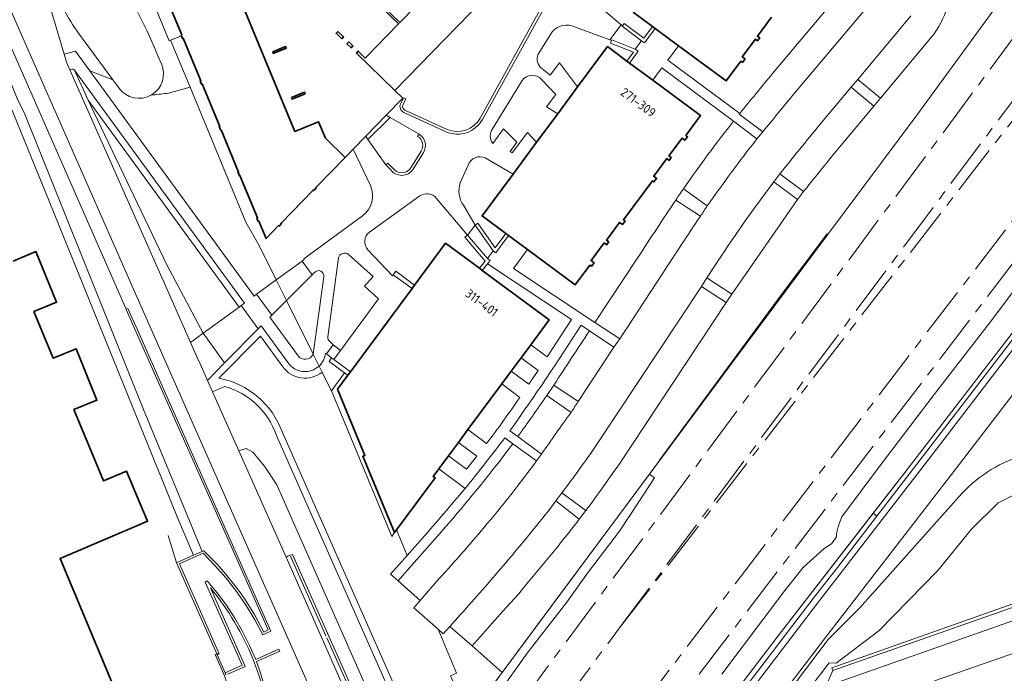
# Model space of a CAD drawing. Extents: x 150256 to 156914, y 461459 to 469481.
# Tile 276 of 656: x 154982 to 155131, y 463822 to 463921. Entities that reach past the tile are written whole.
import ezdxf
from ezdxf.enums import TextEntityAlignment as Align

# ---------------------------------------------------------------- set-up
doc = ezdxf.new("R2010")
doc.units = 0
doc.header["$LTSCALE"] = 0.75
doc.linetypes.add('AM-AS', pattern=[16, 10, -2, 2, -2])
for name, color, linetype, lineweight in [('B-RO-AM-AS_SPOOR-G', 251, 'AM-AS', 18), ('B-RO-GR-GROENVOORZIENING-GV', 251, 'CONTINUOUS', 18), ('B-RO-GR-HAAG-GV', 251, 'CONTINUOUS', 13), ('B-RO-IE-TERREINAFSCHEIDING_KUNSTMATIG_HEKWERK-G', 251, 'IE-TERREINAFSCHEIDING-KUNSTMATIG', 18), ('B-RO-IE-TERREINAFSCHEIDING_KUNSTMATIG_MUUR-G', 251, 'IE-TERREINAFSCHEIDING-KUNSTMATIG-DICHT', 18), ('B-RO-IE-TERREINAFSCHEIDING_KUNSTMATIG_MUUR-GV', 251, 'CONTINUOUS', 18), ('B-RO-KW-KUNSTWERK_GELUIDSWERING_SCHERM-G', 251, 'CONTINUOUS', 18), ('B-RO-OG-BEBOUWING-GV', 6, 'CONTINUOUS', 35), ('B-RO-OG-BEBOUWING-T18', 1, 'CONTINUOUS', 18), ('B-RO-OG-TERREIN_CULTUURSCHEIDING-GV', 251, 'CONTINUOUS', 18), ('B-RO-VH-VERHARDING_ASFALT-GV', 251, 'CONTINUOUS', 18), ('B-RO-VH-VERHARDING_BEDRIJFSVLOERPLAAT-GV', 251, 'CONTINUOUS', 18), ('B-RO-VH-VERHARDING_BETON-GV', 251, 'CONTINUOUS', 18), ('B-RO-VH-VERHARDING_BETONSTRAATSTEEN-GV', 251, 'CONTINUOUS', 18), ('B-RO-VH-VERHARDING_GRASBETONSTEEN-GV', 251, 'CONTINUOUS', 18), ('B-RO-VH-VERHARDING_HALFVERHARDING-GV', 251, 'CONTINUOUS', 18), ('B-RO-VH-VERHARDING_HALFVERHARDING_GRIND-GV', 251, 'CONTINUOUS', 18), ('B-RO-VH-VERHARDING_STRAATBAKSTEEN-GV', 251, 'CONTINUOUS', 18), ('B-RO-VH-VERHARDING_TEGEL-GV', 251, 'CONTINUOUS', 18)]:
    doc.layers.add(name, color=color, linetype=linetype, lineweight=lineweight)
doc.styles.add('NLCS-ISO-M200-T18', font='NLCS-ISO.ttf', dxfattribs={"height": 360})
doc.linetypes.add('IE-TERREINAFSCHEIDING-KUNSTMATIG', pattern='A,4,[82,NLCS.SHX,S=0.75,R=90,X=0,Y=0],4,-2', length=10)
doc.linetypes.add('IE-TERREINAFSCHEIDING-KUNSTMATIG-DICHT', pattern='A,8,-1,[82,NLCS.SHX,S=0.75,R=90,X=0,Y=0],-1', length=10)

msp = doc.modelspace()

# ---------------------------------------------------------------- linework, layer by layer
at = {"layer": 'B-RO-AM-AS_SPOOR-G'}
for points in [[(155056.026, 463783.471), (155154.029, 463911.829), (155170.898, 463933.816), (155200.662, 463972.105), (155269.745, 464059.875)], [(155054.172, 463787.663), (155173.77, 463944.214), (155203.49, 463982.538), (155245.888, 464036.444)], [(155047.4, 463802.809), (155050.695, 463807.251), (155140.746, 463928.816)], [(155073.09, 463828.635), (155132.84, 463908.737)], [(155073.09, 463828.635), (155134.281, 463907.631)], [(155049.782, 463797.387), (155073.09, 463828.635)]]:
    msp.add_lwpolyline(points, dxfattribs=at)
at = {"layer": 'B-RO-GR-GROENVOORZIENING-GV'}
for points in [[(155080.584, 463956.147), (155079.556, 463955.094), (155081.237, 463953.459), (155081.308, 463953.389), (155081.033, 463953.106), (155080.961, 463953.176), (155039.028, 463910.073), (155040.208, 463908.926)], [(155073.343, 463920.051), (155073.524, 463919.899), (155073.773, 463920.233), (155076.761, 463918.009), (155078.074, 463919.792), (155075.137, 463921.965), (155079.612, 463928.012), (155075.406, 463931.1), (155076.525, 463932.584)], [(155122.064, 463920.895), (155121.777, 463920.321), (155121.465, 463919.761), (155121.127, 463919.215), (155120.765, 463918.686), (155112.623, 463908.901), (155111.639, 463907.726), (155106.672, 463901.791), (155105.929, 463900.888), (155105.187, 463899.984), (155104.446, 463899.079), (155103.706, 463898.173), (155102.966, 463897.267), (155102.228, 463896.36), (155102.027, 463896.09), (155101.822, 463895.823), (155101.613, 463895.559), (155101.4, 463895.298), (155101.184, 463895.041), (155100.963, 463894.787), (155100.049, 463893.555), (155090.083, 463879.192), (155089.242, 463877.951), (155072.95, 463853.341), (155072.137, 463852.174), (155071.316, 463851.012), (155070.487, 463849.855), (155069.651, 463848.704), (155068.807, 463847.559), (155067.956, 463846.419), (155066.975, 463845.123), (155066.448, 463844.435), (155065.917, 463843.75), (155065.383, 463843.068), (155064.845, 463842.389), (155064.303, 463841.712), (155063.758, 463841.039), (155062.753, 463839.83), (155061.75, 463838.619), (155060.748, 463837.408), (155059.747, 463836.195), (155058.747, 463834.982), (155057.749, 463833.767), (155056.573, 463832.463), (155055.4, 463831.156), (155054.229, 463829.847), (155053.06, 463828.536), (155051.894, 463827.222), (155050.731, 463825.906), (155055.294, 463821.902), (155063.696, 463833.216), (155077.601, 463851.941), (155090.099, 463868.771), (155104.478, 463888.001), (155118.299, 463906.552), (155134.077, 463928.15)], [(155051.94, 463905.901), (155061.319, 463922.808)], [(155071.02, 463922.01), (155073.343, 463920.051)], [(155074.195, 463914.55), (155075.179, 463915.902), (155071.721, 463917.257), (155071.874, 463917.648), (155071.608, 463917.747), (155065.869, 463919.872)], [(155062.592, 463918.575), (155060.733, 463915.562)], [(155061.283, 463913.427), (155062.587, 463912.414), (155063.972, 463914.25), (155066.722, 463910.624), (155071.249, 463916.733), (155074.195, 463914.55)], [(155058.301, 463911.604), (155053.815, 463904.286)], [(155060.518, 463902.251), (155063.712, 463906.562), (155062.017, 463907.599), (155063.417, 463909.48), (155061.245, 463911.767)], [(155040.208, 463908.926), (155040.278, 463908.858), (155040.344, 463908.99), (155040.701, 463908.81), (155040.26, 463907.936)], [(155040.558, 463907.119), (155046.946, 463904.189)], [(155042.478, 463903.13), (155042.686, 463903.472), (155038.304, 463906.001), (155034.94, 463902.674), (155037.658, 463898.812)], [(155053.851, 463902.073), (155055.508, 463904.275), (155057.508, 463902.257), (155056.51, 463900.818), (155056.787, 463900.61), (155059.119, 463903.714), (155060.518, 463902.251)], [(155078.894, 463803.555), (155097.658, 463828.104), (155111.546, 463846.014), (155116.174, 463851.981), (155156.636, 463904.508)], [(155041.446, 463898.363), (155043, 463900.894)], [(155037.658, 463898.812), (155037.942, 463899.094), (155038.684, 463898.348)], [(155050.142, 463898.762), (155048.947, 463896.087)], [(155055.836, 463888.402), (155052.233, 463891.071), (155056.932, 463897.413), (155052.711, 463899.867)], [(155086.386, 463892.578), (155082.759, 463895.166)], [(155042.802, 463894.099), (155035.174, 463888.601)], [(155038.788, 463882.162), (155039.174, 463882.685), (155042.008, 463880.586), (155046.715, 463886.942), (155051.856, 463883.135), (155052.718, 463884.222), (155052.694, 463884.241), (155049.639, 463887.842), (155050.036, 463888.178), (155045.331, 463893.728)], [(155081.613, 463893.481), (155085.33, 463891.019)], [(155049.419, 463892.681), (155051.197, 463889.687), (155051.625, 463889.982), (155054.225, 463886.215), (155055.836, 463888.402)], [(155034.949, 463885.923), (155038.677, 463882.012), (155038.788, 463882.162)], [(155030.492, 463884.706), (155028.845, 463872.745)], [(155030.781, 463870.694), (155036.563, 463878.509), (155034.418, 463880.415), (155035.73, 463881.905), (155031.973, 463885.226)], [(155136.115, 463884.11), (155129.261, 463874.989), (155120.767, 463864.001), (155112.434, 463853.052), (155106.759, 463845.465), (155106.27, 463844.166), (155105.948, 463842.929), (155105.951, 463842.442), (155105.22, 463841.373), (155104.083, 463840.661), (155100.907, 463837.81), (155098.125, 463834.294), (155088.612, 463821.64)], [(155026.827, 463882.49), (155026.502, 463882.164), (155022.6, 463878.25), (155026.627, 463870.142), (155028.237, 463881.831)], [(155026.623, 463870.114), (155026.627, 463870.142), (155022.6, 463878.25), (155020.381, 463876.025), (155020.071, 463875.714)], [(155020.071, 463875.714), (155024.344, 463869.892)], [(155068.528, 463873.659), (155067.279, 463874.514)], [(155029.149, 463872.043), (155029.656, 463871.521), (155030.781, 463870.694)], [(155027.987, 463867.404), (155028.177, 463867.02), (155029.402, 463864.57), (155031.407, 463867.279), (155029.045, 463869.028), (155029.432, 463869.55), (155028.645, 463870.164), (155028.512, 463870.276)], [(155027.528, 463868.328), (155027.987, 463867.404)], [(155057.948, 463863.573), (155055.226, 463865.62), (155050.091, 463858.686), (155052.929, 463856.606)], [(155062.049, 463863.855), (155063.128, 463865.438)], [(155066.831, 463862.957), (155063.128, 463865.438), (155062.049, 463863.855), (155065.726, 463861.284)], [(155056.45, 463858.503), (155057.644, 463857.628)], [(155056.888, 463856.556), (155055.687, 463857.44)], [(155049.682, 463849.783), (155045.688, 463852.74), (155044.85, 463851.608), (155045.133, 463851.399), (155039.269, 463843.479), (155040.89, 463839.616), (155043.199, 463842.237)], [(155043.199, 463842.237), (155040.89, 463839.616), (155038.38, 463836.765), (155039.506, 463835.774), (155041.535, 463838.079), (155044.321, 463841.242)]]:
    msp.add_lwpolyline(points, dxfattribs=at)
for points in [[(155008.477, 463839.648), (155009.789, 463840.234), (155000.924, 463861.721), (154982.908, 463906.477), (154981.748, 463908.88), (154980.02, 463913.245), (154976.19, 463922.921), (154971.927, 463933.691), (154970.777, 463933.188), (154970.395, 463933.021), (154986.604, 463893.303), (155006.013, 463845.485)], [(155111.639, 463907.726), (155112.623, 463908.901), (155109.182, 463911.752), (155108.215, 463910.609)], [(155038.304, 463906.001), (155037.701, 463906.349), (155034.599, 463903.159), (155034.94, 463902.674)], [(155100.963, 463894.787), (155097.396, 463897.452), (155096.478, 463896.256), (155100.049, 463893.555)], [(155052.274, 463882.825), (155062.409, 463875.32), (155059.611, 463871.541), (155062.107, 463869.699), (155065.82, 463875.37), (155053.069, 463883.828)], [(155090.083, 463879.192), (155086.322, 463881.685), (155085.488, 463880.404), (155089.242, 463877.951)], [(155058.153, 463869.572), (155056.663, 463867.56), (155059.354, 463865.566), (155060.761, 463867.66)], [(155047.146, 463854.708), (155049.89, 463852.679), (155051.438, 463854.688), (155048.648, 463856.736)], [(155050.167, 463813.92), (155049.993, 463813.69), (155050.184, 463813.535), (155052.091, 463814.243), (155054.851, 463818.854), (155059.087, 463824.836), (155065.071, 463832.56), (155068.224, 463836.916), (155073.058, 463843.318), (155075.996, 463847.736), (155078.363, 463851.379), (155077.601, 463851.941), (155063.696, 463833.216), (155055.294, 463821.902), (155054.461, 463820.78), (155054.265, 463820.516), (155052.757, 463817.343), (155050.526, 463814.395)], [(155064.348, 463849.102), (155063.427, 463847.882), (155066.975, 463845.123), (155067.956, 463846.419)], [(155050.731, 463825.906), (155047.358, 463828.866), (155046.37, 463827.744), (155045.584, 463828.433), (155048.376, 463821.782), (155047.464, 463821.385), (155050.526, 463814.395), (155052.757, 463817.343), (155054.265, 463820.516), (155054.461, 463820.78), (155055.294, 463821.902)]]:
    msp.add_lwpolyline(points, close=True, dxfattribs=at)
for points in [[(155065.869, 463919.872, 0.3506505), (155062.592, 463918.575)], [(155060.733, 463915.562, 0.3455411), (155061.283, 463913.427)], [(155061.245, 463911.767, 0.4772458), (155058.301, 463911.604)], [(155040.26, 463907.936, 0.430297), (155040.558, 463907.119)], [(155046.946, 463904.189, 0.3904389), (155051.94, 463905.901)], [(155053.815, 463904.286, 0.3099853), (155053.851, 463902.073)], [(155043, 463900.894, 0.4204485), (155042.478, 463903.13)], [(155052.711, 463899.867, 0.4573198), (155050.142, 463898.762)], [(155038.684, 463898.348, 0.5296887), (155041.446, 463898.363)], [(155048.947, 463896.087, 0.2395341), (155049.419, 463892.681)], [(155045.331, 463893.728, 0.4036727), (155042.802, 463894.099)], [(155082.759, 463895.166, 0.0193323), (155081.613, 463893.481)], [(155085.33, 463891.019, -0.0126658), (155086.386, 463892.578)], [(155035.174, 463888.601, 0.455919), (155034.949, 463885.923)], [(155031.973, 463885.226, 0.5913707), (155030.492, 463884.706)], [(155028.237, 463881.831, 0.7818576), (155026.827, 463882.49)], [(155067.279, 463874.514, -0.0120677), (155056.45, 463858.503)], [(155063.128, 463865.438, -0.001692), (155068.528, 463873.659)], [(155028.845, 463872.745, 0.2447627), (155029.149, 463872.043)], [(155024.344, 463869.892, 0.5756571), (155026.623, 463870.114)], [(155028.512, 463870.276, -0.1795069), (155027.528, 463868.328)], [(155052.929, 463856.606, 0.0158666), (155057.948, 463863.573)], [(155057.644, 463857.628, 0.0056389), (155062.049, 463863.855)], [(155065.726, 463861.284, -0.0042876), (155066.831, 463862.957)], [(155055.687, 463857.44, -0.0071745), (155049.682, 463849.783)], [(155053.628, 463852.298, 0.0085043), (155056.888, 463856.556)], [(155044.321, 463841.242, 0.0145831), (155053.628, 463852.298)], [(155049.682, 463849.783, -0.0077736), (155043.199, 463842.237)], [(155043.199, 463842.237, 0.0077736), (155049.682, 463849.783)]]:
    msp.add_lwpolyline(points, format="xyb", dxfattribs=at)
at = {"layer": 'B-RO-GR-HAAG-GV'}
for points in [[(155009.789, 463840.234), (155000.924, 463861.721), (154982.908, 463906.477), (154981.748, 463908.88), (154980.02, 463913.245), (154976.19, 463922.921), (154971.927, 463933.691), (154970.777, 463933.188), (154970.395, 463933.021), (154986.604, 463893.303), (155006.013, 463845.485), (155008.477, 463839.648)], [(155034.94, 463902.674), (155038.304, 463906.001), (155037.701, 463906.349), (155034.599, 463903.159)]]:
    msp.add_lwpolyline(points, close=True, dxfattribs=at)
for points in [[(155067.279, 463874.514, -0.0120677), (155056.45, 463858.503)], [(155063.128, 463865.438, -0.001692), (155068.528, 463873.659)], [(155057.644, 463857.628, 0.0056389), (155062.049, 463863.855)], [(155055.687, 463857.44, -0.0071745), (155049.682, 463849.783)], [(155053.628, 463852.298, 0.0085043), (155056.888, 463856.556)], [(155044.321, 463841.242, 0.0145831), (155053.628, 463852.298)], [(155049.682, 463849.783, -0.0077736), (155043.199, 463842.237)]]:
    msp.add_lwpolyline(points, format="xyb", dxfattribs=at)
for points in [[(155068.528, 463873.659), (155067.279, 463874.514)], [(155062.049, 463863.855), (155063.128, 463865.438)], [(155056.45, 463858.503), (155057.644, 463857.628)], [(155056.888, 463856.556), (155055.687, 463857.44)], [(155043.199, 463842.237), (155040.89, 463839.616), (155038.38, 463836.765), (155039.506, 463835.774), (155041.535, 463838.079), (155044.321, 463841.242)]]:
    msp.add_lwpolyline(points, dxfattribs=at)
at = {"layer": 'B-RO-IE-TERREINAFSCHEIDING_KUNSTMATIG_HEKWERK-G'}
for points in [[(155104.478, 463888.001), (155118.299, 463906.552), (155134.077, 463928.15), (155203.909, 464022.126), (155213.395, 464035.229), (155212.396, 464038.585), (155215.647, 464043.134)], [(155005.924, 463838.507), (155004.633, 463842.667)], [(155023.219, 463839.525), (155028.565, 463827.424)], [(155028.708, 463827.15), (155032.63, 463818.298)], [(154999.973, 463776.244), (155001.962, 463777.887), (155003.734, 463779.539), (155007.276, 463783.051), (155010.556, 463786.614), (155011.868, 463788.642), (155012.988, 463790.792), (155014.802, 463795.293), (155015.354, 463797.606), (155015.617, 463800.069), (155015.71, 463802.474), (155015.806, 463807.326), (155015.688, 463809.739), (155015.45, 463812.179), (155015.063, 463814.555), (155013.764, 463819.483), (155013.223, 463821.254), (155011.781, 463824.604)], [(155011.781, 463824.604), (155012.232, 463824.784)]]:
    msp.add_lwpolyline(points, dxfattribs=at)
at = {"layer": 'B-RO-IE-TERREINAFSCHEIDING_KUNSTMATIG_MUUR-G'}
for points in [[(155079.161, 463854.041), (155097.801, 463879.366), (155104.559, 463888.367)], [(155104.682, 463888.275), (155104.559, 463888.367)], [(155101.709, 463819.276), (155104.869, 463823.327)]]:
    msp.add_lwpolyline(points, dxfattribs=at)
at = {"layer": 'B-RO-IE-TERREINAFSCHEIDING_KUNSTMATIG_MUUR-GV'}
for points in [[(155076.403, 463917.627), (155076.87, 463917.28), (155078.492, 463919.482), (155078.074, 463919.792), (155076.761, 463918.009), (155073.773, 463920.233), (155073.524, 463919.899), (155073.462, 463919.816)], [(155071.874, 463917.648), (155071.721, 463917.257), (155075.179, 463915.902), (155074.195, 463914.55), (155074.613, 463914.24), (155075.914, 463916.029), (155075.441, 463916.358), (155071.911, 463917.742)], [(155053.904, 463885.764), (155054.321, 463885.47), (155056.253, 463888.092), (155055.836, 463888.402), (155054.225, 463886.215), (155051.625, 463889.982), (155051.197, 463889.687)], [(155053.069, 463883.828), (155053.455, 463884.315), (155053.054, 463884.62), (155050.036, 463888.178), (155049.639, 463887.842), (155052.694, 463884.241), (155052.718, 463884.222), (155051.856, 463883.135), (155052.274, 463882.825)], [(155042.008, 463880.586), (155039.174, 463882.685), (155038.788, 463882.162), (155041.622, 463880.064)], [(155029.432, 463869.55), (155029.045, 463869.028), (155031.407, 463867.279), (155031.89, 463866.922), (155032.277, 463867.444), (155029.757, 463869.31)], [(155111.546, 463846.014), (155097.658, 463828.104), (155078.894, 463803.555), (155070.394, 463792.662), (155064.889, 463786.858), (155064.384, 463787.164), (155064.201, 463786.927), (155065.353, 463786.029), (155071.455, 463792.509), (155102.441, 463833.101), (155106.137, 463837.806), (155112.106, 463845.59)], [(155022.522, 463839.357), (155035.568, 463809.824), (155040.093, 463799.579), (155040.874, 463800.609), (155036.381, 463810.818), (155023.496, 463839.783), (155022.869, 463839.559)]]:
    msp.add_lwpolyline(points, close=True, dxfattribs=at)
for points in [[(155156.636, 463904.508), (155116.174, 463851.981), (155111.546, 463846.014), (155112.106, 463845.59), (155119.645, 463855.422), (155138.547, 463880.029)], [(155019.221, 463820.016), (155018.671, 463821.798), (155018.04, 463823.552), (155021.561, 463825.121), (155021.417, 463825.44), (155017.928, 463823.846), (155016.995, 463826), (155015.939, 463828.097), (155014.765, 463830.13), (155013.476, 463832.092), (155012.077, 463833.977), (155010.572, 463835.779), (155010.267, 463835.591), (155015.889, 463822.996), (155013.301, 463821.822), (155013.42, 463821.528)], [(155013.634, 463821.622), (155014.242, 463821.891), (155016.312, 463822.805), (155016.205, 463823.048), (155011.083, 463834.699)], [(155017.538, 463823.834), (155017.568, 463823.759), (155017.693, 463823.444)]]:
    msp.add_lwpolyline(points, dxfattribs=at)
for points in [[(155011.083, 463834.699, -0.0763196), (155017.538, 463823.834)], [(155017.693, 463823.444, -0.0363264), (155019.487, 463817.656)]]:
    msp.add_lwpolyline(points, format="xyb", dxfattribs=at)
at = {"layer": 'B-RO-KW-KUNSTWERK_GELUIDSWERING_SCHERM-G'}
for points in [[(155064.889, 463786.858), (155070.394, 463792.662), (155078.894, 463803.555), (155097.658, 463828.104), (155116.174, 463851.981), (155156.636, 463904.508), (155216.117, 463980.966), (155232.269, 464001.833), (155266.625, 464045.914), (155358.47, 464162.41), (155380.988, 464191.245), (155406.028, 464222.991), (155413.348, 464231.91), (155439.241, 464261.576)], [(154993.126, 463738.023), (154995.331, 463740.827), (155023.15, 463778.479), (155027.772, 463783.136), (155030.381, 463786.558), (155032.757, 463789.674), (155035.294, 463793.001), (155035.202, 463793.193), (155045.566, 463806.982), (155045.301, 463807.186), (155045.374, 463807.281), (155049.868, 463813.125), (155050.184, 463813.535), (155049.993, 463813.69), (155052.757, 463817.343), (155054.265, 463820.516), (155090.099, 463868.771), (155104.478, 463888.001)]]:
    msp.add_lwpolyline(points, dxfattribs=at)
at = {"layer": 'B-RO-OG-BEBOUWING-GV'}
for points in [[(155035.649, 463924.04), (155039.594, 463920.2), (155034.544, 463914.994), (155033.462, 463916.047), (155033.183, 463915.76), (155039.028, 463910.073), (155080.961, 463953.176)], [(155004.059, 463924.932), (155006.725, 463918.496), (155006.642, 463918.462), (155006.681, 463918.361), (155006.838, 463917.958), (155006.932, 463917.997), (155009.595, 463911.569), (155009.504, 463911.531), (155009.708, 463911.031), (155009.802, 463911.07), (155012.465, 463904.641), (155012.382, 463904.607), (155012.578, 463904.103), (155012.672, 463904.142), (155015.338, 463897.705), (155015.25, 463897.668), (155015.451, 463897.167), (155015.545, 463897.206), (155018.207, 463890.78), (155018.113, 463890.741), (155018.32, 463890.242), (155018.414, 463890.281), (155019.503, 463887.652), (155021.407, 463889.611), (155021.483, 463889.537), (155021.849, 463889.913), (155021.777, 463889.982), (155026.637, 463894.979), (155026.712, 463894.906), (155027.079, 463895.283), (155027.008, 463895.353), (155031.48, 463899.952), (155028.507, 463902.844), (155027.466, 463905.358), (155023.877, 463903.872), (155007.826, 463942.604)], [(155044.815, 463925.584), (155039.768, 463920.38), (155035.823, 463924.219)], [(155075.137, 463921.965), (155078.074, 463919.792), (155078.492, 463919.482), (155082.04, 463916.857), (155089.252, 463911.521), (155091.476, 463914.526), (155091.724, 463914.342), (155092.116, 463914.873), (155091.686, 463915.191), (155093.669, 463917.87), (155094.015, 463917.614), (155094.34, 463918.051), (155093.993, 463918.308), (155096.111, 463921.17)], [(154981.769, 463810.191), (154982.714, 463807.911), (154985.021, 463808.867), (154984.075, 463811.149), (154997.638, 463816.785), (154988.276, 463839.166), (155000, 463844.148), (155001.525, 463844.796), (155000, 463848.428), (154998.344, 463852.372), (154994.869, 463850.908), (154990.374, 463861.724), (154993.85, 463863.138), (154990.717, 463870.914), (154987.241, 463869.5), (154984.312, 463876.577), (154987.738, 463877.991), (154984.606, 463885.668), (154981.18, 463884.204)]]:
    msp.add_lwpolyline(points, dxfattribs=at)
for points in [[(155030.38, 463919.045), (155030.101, 463918.759), (155030.961, 463917.922), (155031.24, 463918.208)], [(155020.503, 463915.939), (155020.598, 463915.708), (155022.545, 463916.51), (155022.45, 463916.742)], [(155031.76, 463917.144), (155032.38, 463916.541), (155032.659, 463916.828), (155032.039, 463917.431)], [(155063.712, 463906.562), (155060.518, 463902.251), (155056.932, 463897.413), (155052.233, 463891.071), (155055.836, 463888.402), (155056.253, 463888.092), (155059.117, 463885.97), (155066.353, 463880.609), (155068.59, 463883.628), (155068.829, 463883.45), (155069.22, 463883.978), (155068.778, 463884.305), (155070.761, 463886.981), (155071.121, 463886.714), (155071.44, 463887.144), (155071.082, 463887.41), (155073.072, 463890.095), (155073.518, 463889.764), (155073.912, 463890.297), (155073.663, 463890.482), (155078.054, 463896.408), (155078.305, 463896.221), (155078.697, 463896.75), (155078.257, 463897.077), (155080.248, 463899.764), (155080.607, 463899.498), (155080.923, 463899.924), (155080.566, 463900.189), (155082.557, 463902.875), (155083.001, 463902.546), (155083.392, 463903.074), (155083.139, 463903.262), (155085.369, 463906.271), (155078.143, 463911.625), (155074.613, 463914.24), (155074.195, 463914.55), (155071.249, 463916.733), (155066.722, 463910.624)], [(155023.368, 463909.01), (155023.464, 463908.779), (155025.41, 463909.586), (155025.314, 463909.817)], [(155041.622, 463880.064), (155032.277, 463867.444), (155031.89, 463866.922), (155030.329, 463864.814), (155034.483, 463854.789), (155034.188, 463854.667), (155038.983, 463843.093), (155039.269, 463843.479), (155045.133, 463851.399), (155044.85, 463851.608), (155045.688, 463852.74), (155047.146, 463854.708), (155048.648, 463856.736), (155050.091, 463858.686), (155055.226, 463865.62), (155056.663, 463867.56), (155058.153, 463869.572), (155059.611, 463871.541), (155062.409, 463875.32), (155052.274, 463882.825), (155051.856, 463883.135), (155046.715, 463886.942), (155042.008, 463880.586)]]:
    msp.add_lwpolyline(points, close=True, dxfattribs=at)
at = {"layer": 'B-RO-OG-TERREIN_CULTUURSCHEIDING-GV'}
for points in [[(155004.728, 463909.689), (155007.97, 463910.563), (155005.023, 463917.684), (155004.814, 463917.599), (154996.358, 463938.076), (154994.387, 463942.551)], [(154982.325, 463937.74), (154988.887, 463915.581), (154990.595, 463916.062), (154992.8, 463913.04), (154996.288, 463911.713), (154991.053, 463918.783)], [(155019.138, 463828.005), (155019.798, 463828.34), (155013.731, 463842.026), (155000, 463872.998), (154998.267, 463876.907), (154998.314, 463876.934), (154974.637, 463930.692)], [(154976.19, 463922.921), (154980.02, 463913.245), (154981.748, 463908.88), (154982.908, 463906.477), (155000.924, 463861.721), (155009.789, 463840.234), (155010.032, 463840.343), (155010.049, 463840.327)], [(154991.053, 463918.783), (154996.288, 463911.713), (154997.183, 463910.505)], [(155031.48, 463899.952), (155027.008, 463895.353), (155027.079, 463895.283), (155026.712, 463894.906), (155026.637, 463894.979), (155021.777, 463889.982), (155021.849, 463889.913), (155021.483, 463889.537), (155021.407, 463889.611), (155019.503, 463887.652), (155018.414, 463890.281), (155018.32, 463890.242), (155018.113, 463890.741), (155018.207, 463890.78), (155015.545, 463897.206), (155015.451, 463897.167), (155015.25, 463897.668), (155015.338, 463897.705), (155012.672, 463904.142), (155012.578, 463904.103), (155012.382, 463904.607), (155012.465, 463904.641), (155009.802, 463911.07), (155009.708, 463911.031), (155009.504, 463911.531), (155009.595, 463911.569), (155006.932, 463917.997), (155006.838, 463917.958), (155006.681, 463918.361), (155005.023, 463917.684), (155007.97, 463910.563), (155016.434, 463890.11), (155018.503, 463886.5), (155021.046, 463881.379), (155024.977, 463884.239), (155025.294, 463884.47), (155025.235, 463884.551), (155034.133, 463891.109)], [(154989.892, 463913.257), (154989.76, 463913.199), (154990.496, 463911.511), (155004.704, 463879.449), (155008.043, 463871.914), (155009.948, 463873.301)], [(155009.948, 463873.301), (155004.431, 463883.669), (154993.375, 463906.778), (154992.541, 463908.598), (154990.453, 463913.156)], [(154997.183, 463910.505), (154996.288, 463911.713), (154992.8, 463913.04), (155017.687, 463878.936), (155018.043, 463879.195), (155021.046, 463881.379), (155018.503, 463886.5), (155016.434, 463890.11), (155007.97, 463910.563), (155004.728, 463909.689)], [(155035.326, 463895.666), (155032.696, 463901.203), (155031.48, 463899.952)], [(155142.62, 463876.906), (155124.057, 463852.724), (155104.283, 463827.187), (155073.677, 463787.004)], [(155022.832, 463868.809), (155018.752, 463874.4), (155018.316, 463873.975), (155013.217, 463868.795), (155010.609, 463866.147), (155011.391, 463864.395), (155012.299, 463864.815), (155013.233, 463865.248)], [(155012.344, 463866.483), (155018.631, 463872.869), (155022.024, 463868.22)], [(155022.024, 463868.22), (155018.631, 463872.869), (155012.344, 463866.483)], [(155027.987, 463867.404), (155027.528, 463868.328)], [(155047.464, 463821.385), (155048.376, 463821.782), (155045.584, 463828.433), (155041.891, 463831.67), (155042.878, 463832.806), (155039.506, 463835.774), (155038.38, 463836.765), (155040.89, 463839.616), (155039.269, 463843.479), (155038.983, 463843.093), (155038.545, 463842.502), (155029.402, 463864.57), (155028.177, 463867.02), (155027.987, 463867.404)], [(155021.034, 463857.891), (155040.018, 463814.966), (155040.453, 463815.087), (155041.235, 463814.688), (155021.964, 463858.26)], [(155021.964, 463858.26), (155041.235, 463814.688)], [(155072.049, 463780.109), (155073.615, 463776.51), (155074.383, 463776.271), (155073.845, 463778.267), (155072.906, 463781.707), (155073.166, 463781.91), (155073.515, 463782.182), (155074.749, 463783.855), (155078.451, 463788.608), (155102.08, 463818.945), (155101.709, 463819.276), (155104.869, 463823.327), (155105.919, 463823.307), (155112.423, 463828.228), (155121.321, 463837.35), (155126.431, 463843.608), (155130.462, 463847.61), (155135.273, 463850.016), (155136.574, 463850.177), (155137.505, 463850.174), (155138.22, 463849.947), (155142.821, 463843.873)], [(155142.821, 463843.873), (155138.22, 463849.947), (155137.505, 463850.174), (155136.574, 463850.177), (155135.273, 463850.016), (155130.462, 463847.61), (155126.431, 463843.608), (155121.321, 463837.35), (155112.423, 463828.228), (155105.919, 463823.307), (155104.869, 463823.327), (155101.709, 463819.276), (155102.08, 463818.945), (155104.364, 463819.76), (155105.395, 463822.206)], [(155073.566, 463785.726), (155104.684, 463826.882), (155109.464, 463831.623), (155124.978, 463849.014)], [(155124.978, 463849.014), (155109.464, 463831.623), (155104.684, 463826.882), (155073.566, 463785.726)], [(155105.395, 463822.206), (155105.26, 463822.578), (155150.278, 463838.487), (155150.478, 463837.986), (155152.642, 463836.74), (155155.323, 463837.659), (155151.22, 463838.672)], [(155011.083, 463834.699), (155016.205, 463823.048), (155016.312, 463822.805), (155014.242, 463821.891), (155013.634, 463821.622)], [(155017.693, 463823.444), (155017.568, 463823.759), (155017.538, 463823.834)]]:
    msp.add_lwpolyline(points, dxfattribs=at)
for points in [[(155003.641, 463914.11, 0.0412493), (154993.691, 463933.269)], [(154993.691, 463933.269, -0.0412493), (155003.641, 463914.11)], [(154991.053, 463918.783, -0.0893636), (154987.35, 463926.309)], [(154987.35, 463926.309, 0.0893636), (154991.053, 463918.783)], [(155002.155, 463909.43, 0.3773047), (155003.641, 463914.11)], [(155003.641, 463914.11, -0.3773047), (155002.155, 463909.43)], [(154990.453, 463913.156, 0.4150359), (154989.892, 463913.257)], [(155002.155, 463909.43, -0.3960294), (154997.183, 463910.505)], [(154997.183, 463910.505, 0.3960294), (155002.155, 463909.43)], [(155002.365, 463909.42, -0.0095023), (155002.155, 463909.43)], [(155002.155, 463909.43, 0.0095023), (155002.365, 463909.42)], [(155004.728, 463909.689, -0.0130938), (155002.365, 463909.42)], [(155002.365, 463909.42, 0.0130938), (155004.728, 463909.689)], [(155034.133, 463891.109, 0.3575008), (155035.326, 463895.666)], [(155022.024, 463868.22, 0.4326668), (155027.987, 463867.404)], [(155027.987, 463867.404, -0.4326668), (155022.024, 463868.22)], [(155027.528, 463868.328, -0.4527455), (155022.832, 463868.809)], [(155021.964, 463858.26, 0.2681653), (155012.344, 463866.483)], [(155012.344, 463866.483, -0.2681653), (155021.964, 463858.26)], [(155013.233, 463865.248, -0.243835), (155021.034, 463857.891)], [(155124.978, 463849.014, -0.1416267), (155134.734, 463854.892)], [(155134.734, 463854.892, 0.1416267), (155124.978, 463849.014)], [(155010.049, 463840.327, -0.0903384), (155019.138, 463828.005)], [(155017.538, 463823.834, 0.0763196), (155011.083, 463834.699)], [(155019.487, 463817.656, 0.0363264), (155017.693, 463823.444)]]:
    msp.add_lwpolyline(points, format="xyb", dxfattribs=at)
for points in [[(154992.541, 463908.598), (155015.408, 463877.264), (155015.73, 463877.498), (155016.21, 463877.861), (154990.453, 463913.156)], [(154992.541, 463908.598), (154993.375, 463906.778), (155004.431, 463883.669), (155009.948, 463873.301), (155015.408, 463877.264)], [(155036.381, 463810.818), (155037.812, 463812.567), (155021.111, 463850.321), (155019.284, 463853.149), (155017.502, 463855.258), (155016.463, 463855.822), (155015.367, 463855.486), (155022.522, 463839.357), (155022.869, 463839.559), (155023.496, 463839.783)]]:
    msp.add_lwpolyline(points, close=True, dxfattribs=at)
at = {"layer": 'B-RO-VH-VERHARDING_ASFALT-GV'}
for points in [[(154975.597, 463934.061), (154982.065, 463919.338), (154999.972, 463878.695), (155012.909, 463849.463), (155033.505, 463802.867), (155043.032, 463781.295), (155046.26, 463785.619), (155043.069, 463792.842), (155040.093, 463799.579), (155035.568, 463809.824), (155022.522, 463839.357), (155015.367, 463855.486), (155011.391, 463864.395), (155010.609, 463866.147), (155009.485, 463868.667), (155009.059, 463869.622), (155008.043, 463871.914), (155004.704, 463879.449), (154990.496, 463911.511), (154989.76, 463913.199), (154989.238, 463914.395), (154988.887, 463915.581), (154982.325, 463937.74)], [(155073.677, 463787.004), (155104.283, 463827.187), (155124.057, 463852.724), (155142.62, 463876.906), (155139.308, 463879.445), (155120.48, 463854.884), (155103.102, 463832.379), (155069.861, 463788.803)]]:
    msp.add_lwpolyline(points, dxfattribs=at)
at = {"layer": 'B-RO-VH-VERHARDING_BEDRIJFSVLOERPLAAT-GV'}
for points in [[(155061.319, 463922.808), (155051.94, 463905.901)], [(155052.291, 463905.708), (155062.017, 463923.24)], [(155040.26, 463907.936), (155040.701, 463908.81), (155040.344, 463908.99), (155040.278, 463908.858), (155039.903, 463908.116)], [(155040.395, 463906.754), (155046.782, 463903.824)], [(155046.946, 463904.189), (155040.558, 463907.119)], [(155042.686, 463903.472), (155042.478, 463903.13)], [(155043, 463900.894), (155041.446, 463898.363)], [(155041.783, 463898.148), (155043.34, 463900.682)], [(155037.942, 463899.094), (155037.658, 463898.812), (155038.376, 463898.09)], [(155038.684, 463898.348), (155037.942, 463899.094)]]:
    msp.add_lwpolyline(points, dxfattribs=at)
for points in [[(155073.524, 463919.899), (155073.343, 463920.051), (155071.608, 463917.747), (155071.874, 463917.648), (155071.911, 463917.742), (155075.441, 463916.358), (155076.403, 463917.627), (155073.462, 463919.816)], [(155053.904, 463885.764), (155051.197, 463889.687), (155050.036, 463888.178), (155053.054, 463884.62)], [(155026.502, 463882.164), (155024.977, 463884.239), (155021.046, 463881.379), (155022.6, 463878.25)], [(155018.043, 463879.195), (155020.381, 463876.025), (155022.6, 463878.25), (155021.046, 463881.379)], [(155015.73, 463877.498), (155015.408, 463877.264), (155009.948, 463873.301), (155013.217, 463868.795), (155018.316, 463873.975)], [(155029.757, 463869.31), (155030.781, 463870.694), (155029.656, 463871.521), (155028.645, 463870.164), (155029.432, 463869.55)]]:
    msp.add_lwpolyline(points, close=True, dxfattribs=at)
for points in [[(155039.903, 463908.116, 0.4303241), (155040.395, 463906.754)], [(155040.558, 463907.119, -0.430297), (155040.26, 463907.936)], [(155046.782, 463903.824, 0.3902555), (155052.291, 463905.708)], [(155051.94, 463905.901, -0.3904389), (155046.946, 463904.189)], [(155043.34, 463900.682, 0.4193343), (155042.686, 463903.472)], [(155042.478, 463903.13, -0.4204485), (155043, 463900.894)], [(155038.376, 463898.09, 0.5253816), (155041.783, 463898.148)], [(155041.446, 463898.363, -0.5296887), (155038.684, 463898.348)]]:
    msp.add_lwpolyline(points, format="xyb", dxfattribs=at)
at = {"layer": 'B-RO-VH-VERHARDING_BETON-GV'}
msp.add_lwpolyline([(155010.049, 463840.327), (155010.032, 463840.343), (155009.789, 463840.234), (155008.477, 463839.648), (155005.924, 463838.507), (155012.021, 463824.7), (155012.075, 463824.577), (155012.384, 463824.713), (155006.381, 463838.361), (155009.96, 463839.949), (155011.756, 463838.118), (155013.442, 463836.186), (155015.013, 463834.159), (155016.464, 463832.044), (155017.789, 463829.849), (155018.984, 463827.58), (155020.226, 463828.139), (155014.015, 463842.157), (155003.337, 463866.258), (155000, 463873.788), (154998.548, 463877.065), (154998.314, 463876.934), (154998.267, 463876.907), (155000, 463872.998), (155013.731, 463842.026), (155019.798, 463828.34), (155019.138, 463828.005)], dxfattribs=at)
msp.add_lwpolyline([(155019.138, 463828.005, 0.0903384), (155010.049, 463840.327)], format="xyb", dxfattribs=at)
at = {"layer": 'B-RO-VH-VERHARDING_BETONSTRAATSTEEN-GV'}
for points in [[(155099.585, 463909.664), (155112.18, 463924.652), (155112.097, 463924.72), (155108.729, 463927.514), (155096.263, 463912.642)], [(155112.097, 463924.72), (155112.18, 463924.652), (155099.585, 463909.664)], [(155062.017, 463923.24), (155052.291, 463905.708)], [(155117.222, 463921.388), (155109.182, 463911.752), (155112.623, 463908.901), (155120.765, 463918.686), (155121.127, 463919.215), (155121.465, 463919.761), (155121.777, 463920.321), (155122.064, 463920.895), (155122.324, 463921.482), (155122.557, 463922.08), (155118.593, 463923.828)], [(155065.869, 463919.872), (155071.608, 463917.747), (155073.343, 463920.051), (155071.02, 463922.01)], [(155103.437, 463904.912), (155108.215, 463910.609), (155109.182, 463911.752), (155117.222, 463921.388)], [(155060.733, 463915.562), (155062.592, 463918.575)], [(155024.344, 463869.892), (155020.071, 463875.714), (155020.381, 463876.025), (155018.043, 463879.195), (155017.687, 463878.936), (154992.8, 463913.04), (154990.595, 463916.062), (154988.887, 463915.581), (154989.238, 463914.395), (154989.76, 463913.199), (154989.892, 463913.257)], [(155061.245, 463911.767), (155063.417, 463909.48), (155062.017, 463907.599), (155063.712, 463906.562), (155066.722, 463910.624), (155063.972, 463914.25), (155062.587, 463912.414), (155061.283, 463913.427)], [(154990.453, 463913.156), (155016.21, 463877.861), (155015.73, 463877.498), (155018.316, 463873.975), (155018.752, 463874.4), (155022.832, 463868.809)], [(155053.815, 463904.286), (155058.301, 463911.604)], [(155097.396, 463897.452), (155100.963, 463894.787), (155101.184, 463895.041), (155101.4, 463895.298), (155101.613, 463895.559), (155101.822, 463895.823), (155102.027, 463896.09), (155102.228, 463896.36), (155102.966, 463897.267), (155103.706, 463898.173), (155104.446, 463899.079), (155105.187, 463899.984), (155105.929, 463900.888), (155106.672, 463901.791), (155111.639, 463907.726), (155108.215, 463910.609), (155103.437, 463904.912)], [(155039.903, 463908.116), (155040.278, 463908.858), (155040.208, 463908.926), (155037.701, 463906.349), (155038.304, 463906.001), (155042.686, 463903.472)], [(155046.782, 463903.824), (155040.395, 463906.754)], [(155091.305, 463906.598), (155091.237, 463906.515), (155094.812, 463903.832)], [(155093.905, 463902.743), (155090.372, 463905.438)], [(155052.711, 463899.867), (155056.932, 463897.413), (155060.518, 463902.251), (155059.119, 463903.714), (155056.787, 463900.61), (155056.51, 463900.818), (155057.508, 463902.257), (155055.508, 463904.275), (155053.851, 463902.073)], [(155094.812, 463903.832), (155093.905, 463902.743)], [(155038.376, 463898.09), (155037.658, 463898.812), (155034.94, 463902.674), (155034.599, 463903.159), (155032.696, 463901.203), (155035.326, 463895.666)], [(155043.34, 463900.682), (155041.783, 463898.148)], [(155048.947, 463896.087), (155050.142, 463898.762)], [(155096.478, 463896.256), (155097.396, 463897.452)], [(155100.049, 463893.555), (155096.478, 463896.256), (155093.42, 463892.131)], [(155093.42, 463892.131), (155096.478, 463896.256)], [(155082.759, 463895.166), (155086.386, 463892.578)], [(155035.174, 463888.601), (155042.802, 463894.099)], [(155045.331, 463893.728), (155050.036, 463888.178), (155051.197, 463889.687), (155049.419, 463892.681)], [(155085.33, 463891.019), (155081.613, 463893.481)], [(155086.322, 463881.685), (155090.083, 463879.192), (155100.049, 463893.555)], [(155034.133, 463891.109), (155025.235, 463884.551), (155025.294, 463884.47), (155024.977, 463884.239), (155026.502, 463882.164), (155026.827, 463882.49)], [(155067.279, 463874.514), (155068.528, 463873.659), (155072.241, 463871.202), (155073.106, 463872.435), (155069.355, 463874.937), (155056.989, 463883.102), (155059.117, 463885.97), (155056.253, 463888.092), (155054.321, 463885.47), (155053.904, 463885.764), (155053.054, 463884.62)], [(155031.973, 463885.226), (155035.73, 463881.905), (155034.418, 463880.415), (155036.563, 463878.509), (155030.781, 463870.694), (155029.757, 463869.31), (155032.277, 463867.444), (155041.622, 463880.064), (155038.788, 463882.162), (155038.677, 463882.012), (155034.949, 463885.923)], [(155028.845, 463872.745), (155030.492, 463884.706)], [(155053.054, 463884.62), (155053.455, 463884.315), (155053.069, 463883.828), (155065.82, 463875.37), (155062.107, 463869.699), (155059.611, 463871.541), (155058.153, 463869.572), (155060.761, 463867.66), (155059.354, 463865.566), (155056.663, 463867.56), (155055.226, 463865.62), (155057.948, 463863.573)], [(155075.868, 463884.752), (155069.355, 463874.937), (155073.106, 463872.435), (155079.632, 463882.416)], [(155079.632, 463882.416), (155073.106, 463872.435), (155072.241, 463871.202), (155066.831, 463862.957)], [(155028.237, 463881.831), (155026.627, 463870.142), (155027.528, 463868.328)], [(155069.505, 463856.237), (155085.488, 463880.404), (155086.322, 463881.685)], [(155064.348, 463849.102), (155067.956, 463846.419), (155068.807, 463847.559), (155069.651, 463848.704), (155070.487, 463849.855), (155071.316, 463851.012), (155072.137, 463852.174), (155072.95, 463853.341), (155089.242, 463877.951), (155085.488, 463880.404), (155069.505, 463856.237)], [(155066.831, 463862.957), (155072.241, 463871.202), (155068.528, 463873.659)], [(155028.512, 463870.276), (155028.645, 463870.164), (155029.656, 463871.521), (155029.149, 463872.043)], [(155027.528, 463868.328), (155026.627, 463870.142), (155026.623, 463870.114)], [(155063.128, 463865.438), (155066.831, 463862.957)], [(155065.726, 463861.284), (155062.049, 463863.855)], [(155052.929, 463856.606), (155050.091, 463858.686), (155048.648, 463856.736), (155051.438, 463854.688), (155049.89, 463852.679), (155047.146, 463854.708), (155045.688, 463852.74), (155049.682, 463849.783)], [(155055.687, 463857.44), (155056.888, 463856.556), (155060.49, 463853.956), (155061.252, 463854.957), (155057.644, 463857.628), (155056.45, 463858.503)], [(155057.644, 463857.628), (155061.252, 463854.957)], [(155060.49, 463853.956), (155056.888, 463856.556)], [(155061.252, 463854.957), (155060.49, 463853.956)], [(155063.427, 463847.882), (155064.348, 463849.102)], [(155047.358, 463828.866), (155050.731, 463825.906), (155051.894, 463827.222), (155053.06, 463828.536), (155054.229, 463829.847), (155055.4, 463831.156), (155056.573, 463832.463), (155057.749, 463833.767), (155058.747, 463834.982), (155059.747, 463836.195), (155060.748, 463837.408), (155061.75, 463838.619), (155062.753, 463839.83), (155063.758, 463841.039), (155064.303, 463841.712), (155064.845, 463842.389), (155065.383, 463843.068), (155065.917, 463843.75), (155066.448, 463844.435), (155066.975, 463845.123), (155063.427, 463847.882)], [(155044.321, 463841.242), (155041.535, 463838.079), (155039.506, 463835.774), (155042.878, 463832.806), (155043.465, 463833.48), (155045.807, 463836.167)], [(155045.807, 463836.167), (155043.465, 463833.48), (155042.878, 463832.806), (155041.891, 463831.67), (155045.584, 463828.433), (155046.37, 463827.744), (155047.358, 463828.866)]]:
    msp.add_lwpolyline(points, dxfattribs=at)
for points in [[(155062.592, 463918.575, -0.3506505), (155065.869, 463919.872)], [(155061.283, 463913.427, -0.3455411), (155060.733, 463915.562)], [(154989.892, 463913.257, -0.4150359), (154990.453, 463913.156)], [(155058.301, 463911.604, -0.4772458), (155061.245, 463911.767)], [(155096.263, 463912.642, 0.0019981), (155091.305, 463906.598)], [(155094.812, 463903.832, -0.0006442), (155099.585, 463909.664)], [(155099.585, 463909.664, 0.0006442), (155094.812, 463903.832)], [(155040.395, 463906.754, -0.4303241), (155039.903, 463908.116)], [(155052.291, 463905.708, -0.3902555), (155046.782, 463903.824)], [(155090.372, 463905.438, 0.0148299), (155082.759, 463895.166)], [(155103.437, 463904.912, 0.0033352), (155097.396, 463897.452)], [(155097.396, 463897.452, -0.0033352), (155103.437, 463904.912)], [(155042.686, 463903.472, -0.4193343), (155043.34, 463900.682)], [(155053.851, 463902.073, -0.3099853), (155053.815, 463904.286)], [(155086.386, 463892.578, -0.0144738), (155093.905, 463902.743)], [(155093.905, 463902.743, 0.0144738), (155086.386, 463892.578)], [(155050.142, 463898.762, -0.4573198), (155052.711, 463899.867)], [(155041.783, 463898.148, -0.5253816), (155038.376, 463898.09)], [(155049.419, 463892.681, -0.2395341), (155048.947, 463896.087)], [(155035.326, 463895.666, -0.3575008), (155034.133, 463891.109)], [(155042.802, 463894.099, -0.4036727), (155045.331, 463893.728)], [(155081.613, 463893.481, 0.0049629), (155075.868, 463884.752)], [(155086.386, 463892.578, 0.0126658), (155085.33, 463891.019)], [(155093.42, 463892.131, 0.0122991), (155086.322, 463881.685)], [(155086.322, 463881.685, -0.0122991), (155093.42, 463892.131)], [(155079.632, 463882.416, -0.0013441), (155085.33, 463891.019)], [(155085.33, 463891.019, 0.0013441), (155079.632, 463882.416)], [(155034.949, 463885.923, -0.455919), (155035.174, 463888.601)], [(155030.492, 463884.706, -0.5913707), (155031.973, 463885.226)], [(155026.827, 463882.49, -0.7818576), (155028.237, 463881.831)], [(155056.45, 463858.503, 0.0120677), (155067.279, 463874.514)], [(155068.528, 463873.659, 0.001692), (155063.128, 463865.438)], [(155029.149, 463872.043, -0.2447627), (155028.845, 463872.745)], [(155026.623, 463870.114, -0.5756571), (155024.344, 463869.892)], [(155027.528, 463868.328, 0.1795069), (155028.512, 463870.276)], [(155022.832, 463868.809, 0.4527455), (155027.528, 463868.328)], [(155057.948, 463863.573, -0.0158666), (155052.929, 463856.606)], [(155062.049, 463863.855, -0.0056389), (155057.644, 463857.628)], [(155066.831, 463862.957, 0.0042876), (155065.726, 463861.284)], [(155061.252, 463854.957, -0.0088063), (155065.726, 463861.284)], [(155065.726, 463861.284, 0.0088063), (155061.252, 463854.957)], [(155049.682, 463849.783, 0.0071745), (155055.687, 463857.44)], [(155056.888, 463856.556, -0.0085043), (155053.628, 463852.298)], [(155069.505, 463856.237, -0.0113828), (155064.348, 463849.102)], [(155064.348, 463849.102, 0.0113828), (155069.505, 463856.237)], [(155060.49, 463853.956, -0.0182942), (155052.518, 463843.825)], [(155052.518, 463843.825, 0.0182942), (155060.49, 463853.956)], [(155053.628, 463852.298, -0.0145831), (155044.321, 463841.242)], [(155063.427, 463847.882, -0.0125601), (155060.061, 463843.6)], [(155060.061, 463843.6, 0.0125601), (155063.427, 463847.882)], [(155052.518, 463843.825, -0.0093866), (155045.807, 463836.167)], [(155045.807, 463836.167, 0.0093866), (155052.518, 463843.825)], [(155060.061, 463843.6, -0.0058981), (155053.869, 463836.214)], [(155053.869, 463836.214, 0.0058981), (155060.061, 463843.6)], [(155053.869, 463836.214, -0.0039671), (155047.358, 463828.866)], [(155047.358, 463828.866, 0.0039671), (155053.869, 463836.214)]]:
    msp.add_lwpolyline(points, format="xyb", dxfattribs=at)
for points in [[(155090.372, 463905.438), (155093.905, 463902.743), (155094.812, 463903.832), (155091.237, 463906.515), (155091.305, 463906.598), (155080.406, 463914.671), (155082.04, 463916.857), (155078.492, 463919.482), (155076.87, 463917.28), (155076.403, 463917.627), (155075.441, 463916.358), (155075.914, 463916.029), (155074.613, 463914.24), (155078.143, 463911.625), (155079.514, 463913.491)], [(155013.217, 463868.795), (155009.948, 463873.301), (155008.043, 463871.914), (155009.059, 463869.622), (155009.485, 463868.667), (155010.609, 463866.147)]]:
    msp.add_lwpolyline(points, close=True, dxfattribs=at)
at = {"layer": 'B-RO-VH-VERHARDING_GRASBETONSTEEN-GV'}
for points in [[(155013.233, 463865.248), (155012.299, 463864.815), (155011.391, 463864.395)], [(155011.391, 463864.395), (155015.367, 463855.486), (155016.463, 463855.822), (155017.502, 463855.258), (155019.284, 463853.149), (155021.111, 463850.321), (155037.812, 463812.567), (155040.018, 463814.966), (155021.034, 463857.891)]]:
    msp.add_lwpolyline(points, dxfattribs=at)
msp.add_lwpolyline([(155021.034, 463857.891, 0.243835), (155013.233, 463865.248)], format="xyb", dxfattribs=at)
at = {"layer": 'B-RO-VH-VERHARDING_HALFVERHARDING-GV'}
for points in [[(155134.077, 463928.15), (155118.299, 463906.552), (155104.478, 463888.001), (155090.099, 463868.771), (155077.601, 463851.941), (155078.363, 463851.379), (155075.996, 463847.736), (155073.058, 463843.318), (155068.224, 463836.916), (155065.071, 463832.56), (155059.087, 463824.836), (155054.851, 463818.854)], [(155088.612, 463821.64), (155098.125, 463834.294), (155100.907, 463837.81), (155104.083, 463840.661), (155105.22, 463841.373), (155105.951, 463842.442), (155105.948, 463842.929), (155106.27, 463844.166), (155106.759, 463845.465), (155112.434, 463853.052), (155120.767, 463864.001), (155129.261, 463874.989), (155136.115, 463884.11)]]:
    msp.add_lwpolyline(points, dxfattribs=at)
at = {"layer": 'B-RO-VH-VERHARDING_HALFVERHARDING_GRIND-GV'}
msp.add_lwpolyline([(155031.407, 463867.279), (155029.402, 463864.57), (155038.545, 463842.502), (155038.983, 463843.093), (155034.188, 463854.667), (155034.483, 463854.789), (155030.329, 463864.814), (155031.89, 463866.922)], close=True, dxfattribs=at)
at = {"layer": 'B-RO-VH-VERHARDING_STRAATBAKSTEEN-GV'}
for points in [[(155204.317, 463805.888), (155204.293, 463805.954), (155203.407, 463808.366), (155189.155, 463849.306), (155179.011, 463845.808), (155160.961, 463839.583), (155155.323, 463837.659), (155152.642, 463836.74), (155109.811, 463821.676), (155104.364, 463819.76), (155102.08, 463818.945), (155078.451, 463788.608), (155074.749, 463783.855), (155077.9, 463775.195), (155085.82, 463752.581), (155090.595, 463738.572), (155101.568, 463707.275), (155102.218, 463705.498), (155101.569, 463705.282), (155101.186, 463705.126), (155102.366, 463703.185), (155102.536, 463703.29), (155104.622, 463704.572)], [(155120.809, 463820.643), (155135.49, 463825.744)], [(155135.49, 463825.744), (155120.809, 463820.643)]]:
    msp.add_lwpolyline(points, dxfattribs=at)
msp.add_lwpolyline([(155150.478, 463837.986), (155105.395, 463822.206), (155104.364, 463819.76), (155109.811, 463821.676), (155152.642, 463836.74)], close=True, dxfattribs=at)
at = {"layer": 'B-RO-VH-VERHARDING_TEGEL-GV'}
for points in [[(154974.637, 463930.692), (154998.314, 463876.934), (154998.548, 463877.065), (155000, 463873.788), (155003.337, 463866.258), (155014.015, 463842.157), (155020.226, 463828.139), (155018.984, 463827.58), (155017.789, 463829.849), (155016.464, 463832.044), (155015.013, 463834.159), (155013.442, 463836.186), (155011.756, 463838.118), (155009.96, 463839.949), (155006.381, 463838.361), (155012.384, 463824.713), (155012.075, 463824.577), (155013.301, 463821.822), (155015.889, 463822.996), (155010.267, 463835.591), (155010.572, 463835.779), (155012.077, 463833.977), (155013.476, 463832.092), (155014.765, 463830.13), (155015.939, 463828.097), (155016.995, 463826), (155017.928, 463823.846), (155021.417, 463825.44), (155021.561, 463825.121), (155018.04, 463823.552), (155018.671, 463821.798), (155019.221, 463820.016)], [(155033.505, 463802.867), (155012.909, 463849.463), (154999.972, 463878.695), (154982.065, 463919.338)], [(155069.861, 463788.803), (155103.102, 463832.379), (155120.48, 463854.884), (155139.308, 463879.445), (155138.547, 463880.029), (155119.645, 463855.422), (155112.106, 463845.59), (155106.137, 463837.806), (155102.441, 463833.101), (155071.455, 463792.509), (155065.353, 463786.029), (155064.201, 463786.927), (155063.277, 463785.731), (155063.174, 463785.595), (155063.229, 463785.551), (155064.692, 463784.384), (155065.303, 463782.754), (155067.055, 463778.082), (155067.474, 463777.014)]]:
    msp.add_lwpolyline(points, dxfattribs=at)
msp.add_lwpolyline([(155105.395, 463822.206), (155150.478, 463837.986), (155150.278, 463838.487), (155105.26, 463822.578)], close=True, dxfattribs=at)

# ---------------------------------------------------------------- texts
at = {"layer": 'B-RO-OG-BEBOUWING-T18', "style": 'NLCS-ISO-M200-T18'}
for s, p in [('271-309', (155075.927, 463908.288)), ('311-401', (155052.182, 463877.916))]:
    msp.add_text(s, height=1.35, rotation=323.5, dxfattribs=at).set_placement(p, align=Align.MIDDLE)

doc.saveas('drawing.dxf')
